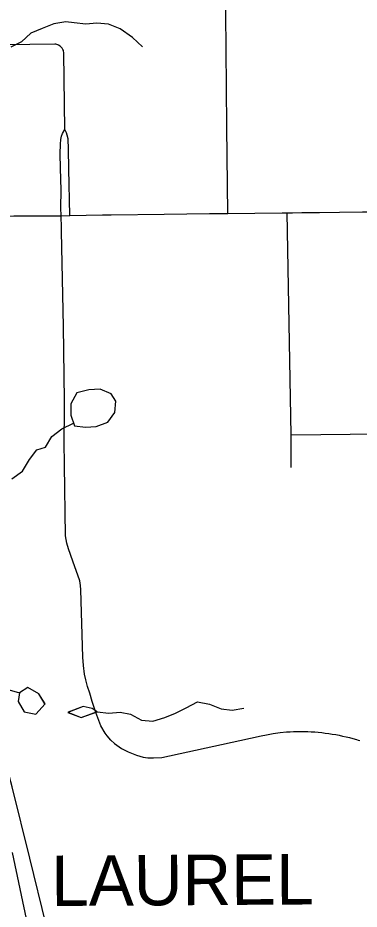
# Model space of a CAD drawing. Extents: x 0 to 34, y 0 to 22.
# Drawn here: x 6.456 to 6.648, y 18.775 to 19.277 of the extents above; entities that cross this region are included whole.
import ezdxf

# ---------------------------------------------------------------- set-up
doc = ezdxf.new("R2010")
doc.units = 0
for name, color, linetype in [('GM_X_City_Street', 7, 'Continuous'), ('GM_X_Interstate_Route', 7, 'Continuous'), ('GM_X_Minor_Lake', 7, 'Continuous'), ('GM_X_Minor_River', 7, 'Continuous'), ('GM_X_State_Route', 7, 'Continuous'), ('GM_X_Township_Road_Text', 7, 'Continuous')]:
    doc.layers.add(name, color=color, linetype=linetype)

msp = doc.modelspace()

# ---------------------------------------------------------------- linework, layer by layer
at = {"layer": 'GM_X_City_Street'}
msp.add_line((6.60975, 19.04218), (6.7113, 19.04322), dxfattribs=at)
for points in [[(6.57415, 19.16677), (6.57366, 19.21541), (6.57343, 19.23779), (6.57322, 19.25886), (6.57301, 19.27956), (6.57285, 19.29599), (6.57276, 19.31131)], [(6.48232, 19.21401), (6.48174, 19.25699), (6.48158, 19.25856), (6.48135, 19.25911), (6.48093, 19.25971), (6.48038, 19.26031), (6.47969, 19.26091), (6.4789, 19.26142), (6.4784, 19.2617), (6.4778, 19.26188), (6.47729, 19.26198), (6.47669, 19.26203), (6.43417, 19.26154)], [(6.48028, 19.16542), (6.48009, 19.1699), (6.48036, 19.17976), (6.47998, 19.1922), (6.4797, 19.20027), (6.47989, 19.20566), (6.48008, 19.20835), (6.48059, 19.21022), (6.48109, 19.2118), (6.48232, 19.21401)], [(6.48516, 19.16551), (6.48466, 19.19185), (6.48446, 19.20292), (6.48419, 19.20884), (6.48379, 19.21085), (6.48324, 19.21222), (6.48232, 19.21401)], [(6.60988, 19.0238), (6.60975, 19.04218), (6.6076, 19.16712)], [(6.50834, 18.87022), (6.50617, 18.87254), (6.50502, 18.87416), (6.5027, 18.87824), (6.50088, 18.88276), (6.49979, 18.88579), (6.49777, 18.89187), (6.49639, 18.89672), (6.49521, 18.90039), (6.49424, 18.90421), (6.49354, 18.90744), (6.49284, 18.91217), (6.49247, 18.91685), (6.49146, 18.95476), (6.49125, 18.95728), (6.49078, 18.95981), (6.48694, 18.97095), (6.4845, 18.97791), (6.48346, 18.98112), (6.48276, 18.98516), (6.48224, 19.025), (6.4821, 19.03813), (6.48219, 19.05555), (6.48225, 19.06168), (6.4817, 19.10314), (6.48048, 19.15662), (6.48045, 19.15864), (6.48028, 19.16542)], [(6.50834, 18.87022), (6.51028, 18.8684), (6.51431, 18.86555), (6.51798, 18.86355), (6.52271, 18.86167), (6.52647, 18.86067), (6.5292, 18.86026), (6.53226, 18.86018), (6.53692, 18.86044), (6.58086, 18.87002), (6.59297, 18.87256), (6.59595, 18.87327), (6.59974, 18.87393), (6.60366, 18.87444), (6.60727, 18.87485), (6.60924, 18.87496), (6.61122, 18.87504), (6.61319, 18.87508), (6.61913, 18.875), (6.62111, 18.87491), (6.62309, 18.87479), (6.62506, 18.87463), (6.62704, 18.87443), (6.62901, 18.87421), (6.63098, 18.87395), (6.63294, 18.87365), (6.6349, 18.87331), (6.63685, 18.87294), (6.6388, 18.87253), (6.64074, 18.87209), (6.64267, 18.87161), (6.6446, 18.87109), (6.64652, 18.87055), (6.64748, 18.87028), (6.64844, 18.87002)]]:
    msp.add_lwpolyline(points, dxfattribs=at)
at = {"layer": 'GM_X_Interstate_Route'}
for points in [[(6.47181, 18.76618), (6.4627, 18.80382), (6.45269, 18.84395), (6.44056, 18.88888), (6.42346, 18.95302), (6.41718, 18.97672), (6.40954, 19.00552), (6.40116, 19.03645), (6.36828, 19.15676), (6.36696, 19.16188), (6.36696, 19.16189), (6.366, 19.16565), (6.35175, 19.22125), (6.34688, 19.2395), (6.33699, 19.2766), (6.33124, 19.29766)], [(6.46158, 18.7661), (6.45289, 18.80699)]]:
    msp.add_lwpolyline(points, dxfattribs=at)
at = {"layer": 'GM_X_Minor_Lake'}
for points in [[(6.51117, 19.06098), (6.50845, 19.0651), (6.50235, 19.06784), (6.49593, 19.06735), (6.48915, 19.06571), (6.48585, 19.05959), (6.48578, 19.05313), (6.48777, 19.0471)], [(6.51117, 19.06098), (6.50845, 19.0651), (6.50235, 19.06784), (6.49593, 19.06735), (6.48915, 19.06571), (6.48585, 19.05959), (6.48578, 19.05313), (6.48778, 19.04708)], [(6.48777, 19.0471), (6.49403, 19.04645), (6.50008, 19.04674), (6.50665, 19.04914), (6.51053, 19.05471), (6.51117, 19.06098)], [(6.48778, 19.0471), (6.49403, 19.04645), (6.50008, 19.04674), (6.50665, 19.04914), (6.51053, 19.05471), (6.51117, 19.06098)], [(6.47122, 18.89058), (6.46774, 18.89629), (6.4615, 18.89989), (6.45686, 18.89685)], [(6.47115, 18.8907), (6.46774, 18.89629), (6.4615, 18.89989), (6.45686, 18.89685)], [(6.45686, 18.89685), (6.45602, 18.89192), (6.45942, 18.88623), (6.46605, 18.8849), (6.47122, 18.89058)], [(6.45686, 18.89685), (6.45602, 18.89192), (6.45942, 18.88623), (6.46605, 18.8849), (6.47123, 18.89059)], [(6.48399, 18.88591), (6.4916, 18.88298), (6.50073, 18.88625)], [(6.50064, 18.88622), (6.49782, 18.88795), (6.49266, 18.88907), (6.48411, 18.88586)], [(6.48411, 18.88586), (6.4916, 18.88298), (6.50064, 18.88622)], [(6.50063, 18.88623), (6.49782, 18.88795), (6.49266, 18.88907), (6.48423, 18.88591)]]:
    msp.add_lwpolyline(points, dxfattribs=at)
at = {"layer": 'GM_X_Minor_River'}
for points in [[(6.52618, 19.26061), (6.52039, 19.26579), (6.51347, 19.27076), (6.50698, 19.27326), (6.50035, 19.27387), (6.49412, 19.27335), (6.48767, 19.27415), (6.48293, 19.27461), (6.47615, 19.2735), (6.46959, 19.27088), (6.46322, 19.26827), (6.45804, 19.26341), (6.45205, 19.26042)], [(6.45255, 19.01726), (6.45853, 19.02173), (6.46257, 19.02825), (6.46664, 19.03363), (6.47153, 19.03524), (6.47502, 19.04118), (6.48062, 19.04545), (6.4872, 19.04872)], [(6.45105, 18.89845), (6.45694, 18.89685)], [(6.50063, 18.88623), (6.50707, 18.88539), (6.51349, 18.88588), (6.51938, 18.88485), (6.52549, 18.88154), (6.53193, 18.88089), (6.5387, 18.88291), (6.54471, 18.88548), (6.55071, 18.88843), (6.55708, 18.89177), (6.56392, 18.89037), (6.57039, 18.88783), (6.57665, 18.88699), (6.58325, 18.88824)]]:
    msp.add_lwpolyline(points, dxfattribs=at)
at = {"layer": 'GM_X_State_Route'}
for points in [[(6.45838, 19.1654), (6.4594, 19.16542), (6.46188, 19.16545), (6.48028, 19.16542), (6.48516, 19.16551), (6.50359, 19.16598), (6.50849, 19.16603), (6.53829, 19.16635), (6.5639, 19.16664), (6.57415, 19.16677), (6.58939, 19.16692), (6.6048, 19.16709), (6.6076, 19.16712), (6.61048, 19.16716), (6.61573, 19.16721), (6.62577, 19.16733), (6.63696, 19.16745), (6.65001, 19.1676), (6.65719, 19.16768), (6.66277, 19.16774), (6.67137, 19.16783), (6.69201, 19.16806), (6.71038, 19.1683)], [(6.40809, 19.16474), (6.40959, 19.16478), (6.42713, 19.16501), (6.42812, 19.16502), (6.45359, 19.16534), (6.45582, 19.16537), (6.45838, 19.1654)]]:
    msp.add_lwpolyline(points, dxfattribs=at)

# ---------------------------------------------------------------- texts
at = {"layer": 'GM_X_Township_Road_Text'}
msp.add_text('LAUREL', height=0.028409, rotation=0.3481, dxfattribs=at).set_placement((6.4748, 18.77681))

doc.saveas('drawing.dxf')
